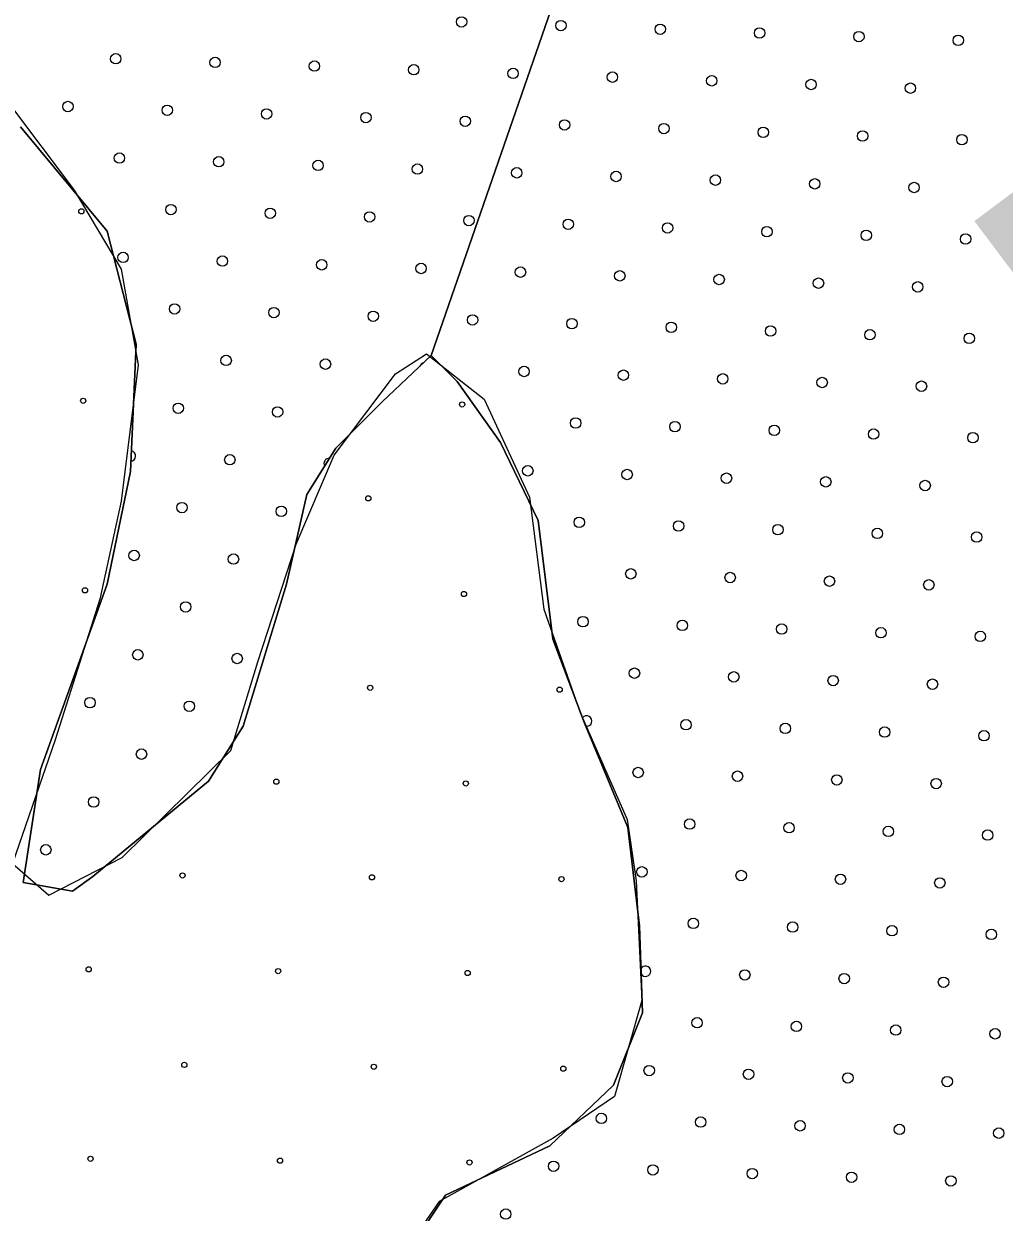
# Model space of a CAD drawing. Extents: x 1612280 to 1883141, y 560852 to 780851.
# Drawn here: x 1796419 to 1798408, y 639190 to 641602 of the extents above; entities that cross this region are included whole.
import ezdxf

# ---------------------------------------------------------------- set-up
doc = ezdxf.new("R2010")
doc.units = 0
for name, color, linetype in [('DESIGN - DRAINAGE - Bridges', 7, 'Continuous'), ('DESIGN - EROSION CONTROL - Devices', 7, 'Continuous'), ('DESIGN - SCRATCH - User 1', 7, 'Continuous'), ('DESIGN - TRAFFIC CONTROL PERMANENT - Pavement Marking Text', 7, 'Continuous')]:
    doc.layers.add(name, color=color, linetype=linetype)

msp = doc.modelspace()

# ---------------------------------------------------------------- linework, layer by layer
at = {"layer": 'DESIGN - EROSION CONTROL - Devices'}
for centre in [(1796535.4, 641220.9), (1796535.4, 641220.9), (1796539.1, 640836.4), (1796539.1, 640836.4), (1797308.2, 640828.9), (1797308.2, 640828.9), (1797117.8, 640638.5), (1797117.8, 640638.5), (1796542.8, 640451.8), (1796542.8, 640451.8), (1797311.9, 640444.4), (1797311.9, 640444.4), (1797121.5, 640253.9), (1797121.5, 640253.9), (1797506.1, 640250.2), (1797506.1, 640250.2), (1796931.1, 640063.5), (1796931.1, 640063.5), (1797315.7, 640059.8), (1797315.7, 640059.8), (1796740.7, 639873.1), (1796740.7, 639873.1), (1797125.2, 639869.4), (1797125.2, 639869.4), (1797509.8, 639865.7), (1797509.8, 639865.7), (1796550.3, 639682.7), (1796550.3, 639682.7), (1796934.8, 639679), (1796934.8, 639679), (1797319.4, 639675.2), (1797319.4, 639675.2), (1796744.4, 639488.6), (1796744.4, 639488.6), (1797129, 639484.8), (1797129, 639484.8), (1797513.5, 639481.1), (1797513.5, 639481.1), (1796554, 639298.2), (1796554, 639298.2), (1796938.6, 639294.4), (1796938.6, 639294.4), (1797323.1, 639290.7), (1797323.1, 639290.7)]:
    msp.add_circle(centre, 5.28, dxfattribs=at)
at = {"layer": 'DESIGN - SCRATCH - User 1'}
for points in [[(1797245.4, 640928.1), (1797671.9, 642159.1), (1797781.9, 642280.7), (1797689.2, 642570.4), (1797689.2, 642651.5), (1797845.6, 642663.1), (1797932.4, 642767.4), (1798007.7, 643074.5), (1798204.6, 643509), (1798349.3, 643833.5)], [(1798349.3, 643833.5), (1798204.6, 643509), (1798007.7, 643074.5), (1797932.4, 642767.4), (1797845.6, 642663.1), (1797689.2, 642651.5), (1797689.2, 642570.4), (1797781.9, 642280.7), (1797671.9, 642159.1), (1797245.4, 640928.1)], [(1797245.4, 640928.1), (1797671.9, 642159.1), (1797781.9, 642280.7), (1797689.2, 642570.4), (1797689.2, 642651.5), (1797845.6, 642663.1), (1797932.4, 642767.4), (1798007.7, 643074.5), (1798204.6, 643509), (1798349.3, 643833.5)], [(1798349.3, 643833.5), (1798204.6, 643509), (1798007.7, 643074.5), (1797932.4, 642767.4), (1797845.6, 642663.1), (1797689.2, 642651.5), (1797689.2, 642570.4), (1797781.9, 642280.7), (1797671.9, 642159.1), (1797245.4, 640928.1)], [(1797683.4, 643636.5), (1797654.5, 643520.6), (1797579.2, 643433.7), (1797422.9, 643433.7), (1797324.5, 643497.4), (1797220.2, 643509), (1797191.3, 643439.5), (1797162.3, 643120.8), (1797168.1, 642836.9), (1797365, 642703.7), (1797411.3, 642564.6), (1797422.9, 642356), (1797515.5, 642193.8), (1797671.4, 642158.7), (1797245.4, 640928.1)], [(1797245.4, 640928.1), (1797671.4, 642158.7), (1797515.5, 642193.8), (1797422.9, 642356), (1797411.3, 642564.6), (1797365, 642703.7), (1797168.1, 642836.9), (1797162.3, 643120.8), (1797191.3, 643439.5), (1797220.2, 643509), (1797324.5, 643497.4), (1797422.9, 643433.7), (1797579.2, 643433.7), (1797654.5, 643520.6), (1797683.4, 643636.5)], [(1797683.4, 643636.5), (1797654.5, 643520.6), (1797579.2, 643433.7), (1797422.9, 643433.7), (1797324.5, 643497.4), (1797220.2, 643509), (1797191.3, 643439.5), (1797162.3, 643120.8), (1797168.1, 642836.9), (1797365, 642703.7), (1797411.3, 642564.6), (1797422.9, 642356), (1797515.5, 642193.8), (1797671.4, 642158.7), (1797245.4, 640928.1)], [(1797245.4, 640928.1), (1797671.4, 642158.7), (1797515.5, 642193.8), (1797422.9, 642356), (1797411.3, 642564.6), (1797365, 642703.7), (1797168.1, 642836.9), (1797162.3, 643120.8), (1797191.3, 643439.5), (1797220.2, 643509), (1797324.5, 643497.4), (1797422.9, 643433.7), (1797579.2, 643433.7), (1797654.5, 643520.6), (1797683.4, 643636.5)], [(1794903.2, 639865.7), (1794996.3, 639863.2), (1795143.2, 640010.1), (1795208, 640252.2), (1795320.3, 640632.5), (1795458.5, 641008.6), (1795579.4, 641341.4), (1795683.1, 641484), (1795847.3, 641592.1), (1796041.6, 641596.4), (1796261.9, 641566.1), (1796387.2, 641440.8), (1796521.1, 641263.6), (1796616.1, 641103.6), (1796650.7, 640909.1), (1796616.1, 640632.5), (1796572.9, 640433.7), (1796482.2, 640148.4), (1796395.8, 639897.7), (1796469.3, 639832.9)], [(1794903.2, 639865.7), (1794996.3, 639863.2), (1795143.2, 640010.1), (1795208, 640252.2), (1795320.3, 640632.5), (1795458.5, 641008.6), (1795579.4, 641341.4), (1795683.1, 641484), (1795847.3, 641592.1), (1796041.6, 641596.4), (1796261.9, 641566.1), (1796387.2, 641440.8), (1796521.1, 641263.6), (1796616.1, 641103.6), (1796650.7, 640909.1), (1796616.1, 640632.5), (1796572.9, 640433.7), (1796482.2, 640148.4), (1796395.8, 639897.7), (1796469.3, 639832.9)], [(1797245.4, 640928.1), (1797145.6, 640834.1), (1797051.7, 640740.1), (1796992.9, 640646.1), (1796951.8, 640464), (1796863.8, 640176.2), (1796793.3, 640064.5), (1796558.5, 639870.7), (1796517.4, 639841.3), (1796417.6, 639858.9), (1796452.8, 640088), (1796587.9, 640464), (1796634.8, 640693.1), (1796646.6, 640951.6), (1796587.9, 641180.7), (1796411.7, 641392.2)], [(1796411.7, 641392.2), (1796587.9, 641180.7), (1796646.6, 640951.6), (1796634.8, 640693.1), (1796587.9, 640464), (1796452.8, 640088), (1796417.6, 639858.9), (1796517.4, 639841.3), (1796558.5, 639870.7), (1796793.3, 640064.5), (1796863.8, 640176.2), (1796951.8, 640464), (1796992.9, 640646.1), (1797051.7, 640740.1), (1797145.6, 640834.1), (1797245.4, 640928.1)], [(1797245.4, 640928.1), (1797145.6, 640834.1), (1797051.7, 640740.1), (1796992.9, 640646.1), (1796951.8, 640464), (1796863.8, 640176.2), (1796793.3, 640064.5), (1796558.5, 639870.7), (1796517.4, 639841.3), (1796417.6, 639858.9), (1796452.8, 640088), (1796587.9, 640464), (1796634.8, 640693.1), (1796646.6, 640951.6), (1796587.9, 641180.7), (1796411.7, 641392.2)], [(1796411.7, 641392.2), (1796587.9, 641180.7), (1796646.6, 640951.6), (1796634.8, 640693.1), (1796587.9, 640464), (1796452.8, 640088), (1796417.6, 639858.9), (1796517.4, 639841.3), (1796558.5, 639870.7), (1796793.3, 640064.5), (1796863.8, 640176.2), (1796951.8, 640464), (1796992.9, 640646.1), (1797051.7, 640740.1), (1797145.6, 640834.1), (1797245.4, 640928.1)], [(1796469.3, 639832.9), (1796618.4, 639909.7), (1796838.8, 640126.5), (1796893.9, 640306.6), (1796971.1, 640545.6), (1797048.2, 640725.7), (1797173.1, 640891.1), (1797235.6, 640931.5)], [(1796469.3, 639832.9), (1796618.4, 639909.7), (1796838.8, 640126.5), (1796893.9, 640306.6), (1796971.1, 640545.6), (1797048.2, 640725.7), (1797173.1, 640891.1), (1797235.6, 640931.5)], [(1797837.6, 637519.7), (1797809, 637661.8), (1797650.5, 637773.4), (1797527.2, 637926.1), (1797245.4, 638073), (1797028.2, 638225.8), (1796969.5, 638272.8), (1796940.1, 638390.2), (1797122.1, 638537.1), (1797210.2, 638631.1), (1797180.8, 638924.8), (1797192.6, 639101.1), (1797274.7, 639224.5), (1797486.1, 639324.3), (1797615.3, 639447.7), (1797674, 639594.6), (1797668.1, 639770.8), (1797644.6, 639970.5), (1797556.5, 640182), (1797492, 640352.4), (1797462.6, 640593.3), (1797386.3, 640751.9), (1797298.2, 640875.2), (1797245.4, 640928.1)], [(1797245.4, 640928.1), (1797298.2, 640875.2), (1797386.3, 640751.9), (1797462.6, 640593.3), (1797492, 640352.4), (1797556.5, 640182), (1797644.6, 639970.5), (1797668.1, 639770.8), (1797674, 639594.6), (1797615.3, 639447.7), (1797486.1, 639324.3), (1797274.7, 639224.5), (1797192.6, 639101.1), (1797180.8, 638924.8), (1797210.2, 638631.1), (1797122.1, 638537.1), (1796940.1, 638390.2), (1796969.5, 638272.8), (1797028.2, 638225.8), (1797245.4, 638073), (1797527.2, 637926.1), (1797650.5, 637773.4), (1797809, 637661.8), (1797837.6, 637519.7)], [(1797837.6, 637519.7), (1797809, 637661.8), (1797650.5, 637773.4), (1797527.2, 637926.1), (1797245.4, 638073), (1797028.2, 638225.8), (1796969.5, 638272.8), (1796940.1, 638390.2), (1797122.1, 638537.1), (1797210.2, 638631.1), (1797180.8, 638924.8), (1797192.6, 639101.1), (1797274.7, 639224.5), (1797486.1, 639324.3), (1797615.3, 639447.7), (1797674, 639594.6), (1797668.1, 639770.8), (1797644.6, 639970.5), (1797556.5, 640182), (1797492, 640352.4), (1797462.6, 640593.3), (1797386.3, 640751.9), (1797298.2, 640875.2), (1797245.4, 640928.1)], [(1797245.4, 640928.1), (1797298.2, 640875.2), (1797386.3, 640751.9), (1797462.6, 640593.3), (1797492, 640352.4), (1797556.5, 640182), (1797644.6, 639970.5), (1797668.1, 639770.8), (1797674, 639594.6), (1797615.3, 639447.7), (1797486.1, 639324.3), (1797274.7, 639224.5), (1797192.6, 639101.1), (1797180.8, 638924.8), (1797210.2, 638631.1), (1797122.1, 638537.1), (1796940.1, 638390.2), (1796969.5, 638272.8), (1797028.2, 638225.8), (1797245.4, 638073), (1797527.2, 637926.1), (1797650.5, 637773.4), (1797809, 637661.8), (1797837.6, 637519.7)], [(1797235.6, 640931.5), (1797353.1, 640839.6), (1797444.9, 640641.1), (1797474.3, 640413.2), (1797547.8, 640203.7), (1797643.3, 639986.9), (1797661.7, 639861.9), (1797672.7, 639619.3), (1797617.6, 639424.5), (1797492.7, 639339.9), (1797261.3, 639211.3), (1797195.2, 639115.7), (1797173.1, 638920.9), (1797191.5, 638634.2), (1796960.1, 638398.9), (1796945.4, 638292.3)], [(1797235.6, 640931.5), (1797353.1, 640839.6), (1797444.9, 640641.1), (1797474.3, 640413.2), (1797547.8, 640203.7), (1797643.3, 639986.9), (1797661.7, 639861.9), (1797672.7, 639619.3), (1797617.6, 639424.5), (1797492.7, 639339.9), (1797261.3, 639211.3), (1797195.2, 639115.7), (1797173.1, 638920.9), (1797191.5, 638634.2), (1796960.1, 638398.9), (1796945.4, 638292.3)]]:
    msp.add_lwpolyline(points, dxfattribs=at)
at = {"layer": 'DESIGN - TRAFFIC CONTROL PERMANENT - Pavement Marking Text'}
for centre in [(1797307.1, 641605.2), (1797307.1, 641605.2), (1797508.7, 641597.8), (1797508.7, 641597.8), (1797710.3, 641590.3), (1797710.3, 641590.3), (1797911.9, 641582.8), (1797911.9, 641582.8), (1798113.5, 641575.4), (1798113.5, 641575.4), (1798315.1, 641567.9), (1798315.1, 641567.9), (1796605.2, 641530.6), (1796605.2, 641530.6), (1796806.8, 641523.1), (1796806.8, 641523.1), (1797008.4, 641515.6), (1797008.4, 641515.6), (1797210, 641508.2), (1797210, 641508.2), (1797411.6, 641500.7), (1797411.6, 641500.7), (1797613.2, 641493.2), (1797613.2, 641493.2), (1797814.8, 641485.8), (1797814.8, 641485.8), (1798016.5, 641478.3), (1798016.5, 641478.3), (1798218.1, 641470.8), (1798218.1, 641470.8), (1796508.1, 641433.5), (1796508.1, 641433.5), (1796709.7, 641426), (1796709.7, 641426), (1796911.3, 641418.6), (1796911.3, 641418.6), (1797112.9, 641411.1), (1797112.9, 641411.1), (1797314.6, 641403.6), (1797314.6, 641403.6), (1797516.2, 641396.2), (1797516.2, 641396.2), (1797717.8, 641388.7), (1797717.8, 641388.7), (1797919.4, 641381.2), (1797919.4, 641381.2), (1798121, 641373.8), (1798121, 641373.8), (1798322.6, 641366.3), (1798322.6, 641366.3), (1796612.6, 641329), (1796612.6, 641329), (1796814.3, 641321.5), (1796814.3, 641321.5), (1797015.9, 641314), (1797015.9, 641314), (1797217.5, 641306.6), (1797217.5, 641306.6), (1797419.1, 641299.1), (1797419.1, 641299.1), (1797620.7, 641291.6), (1797620.7, 641291.6), (1797822.3, 641284.2), (1797822.3, 641284.2), (1798023.9, 641276.7), (1798023.9, 641276.7), (1798225.5, 641269.2), (1798225.5, 641269.2), (1796717.2, 641224.4), (1796717.2, 641224.4), (1796918.8, 641217), (1796918.8, 641217), (1797120.4, 641209.5), (1797120.4, 641209.5), (1797322, 641202), (1797322, 641202), (1797523.6, 641194.6), (1797523.6, 641194.6), (1797725.2, 641187.1), (1797725.2, 641187.1), (1797926.8, 641179.6), (1797926.8, 641179.6), (1798128.5, 641172.2), (1798128.5, 641172.2), (1798330.1, 641164.7), (1798330.1, 641164.7), (1796620.1, 641127.4), (1796620.1, 641127.4), (1796821.7, 641119.9), (1796821.7, 641119.9), (1797023.3, 641112.4), (1797023.3, 641112.4), (1797224.9, 641104.9), (1797224.9, 641104.9), (1797426.6, 641097.5), (1797426.6, 641097.5), (1797628.2, 641090), (1797628.2, 641090), (1797829.8, 641082.5), (1797829.8, 641082.5), (1798031.4, 641075.1), (1798031.4, 641075.1), (1798233, 641067.6), (1798233, 641067.6), (1796724.7, 641022.8), (1796724.7, 641022.8), (1796926.3, 641015.3), (1796926.3, 641015.3), (1797127.9, 641007.9), (1797127.9, 641007.9), (1797329.5, 641000.4), (1797329.5, 641000.4), (1797531.1, 640992.9), (1797531.1, 640992.9), (1797732.7, 640985.5), (1797732.7, 640985.5), (1797934.3, 640978), (1797934.3, 640978), (1798135.9, 640970.5), (1798135.9, 640970.5), (1798337.5, 640963.1), (1798337.5, 640963.1), (1796829.2, 640918.3), (1796829.2, 640918.3), (1797030.8, 640910.8), (1797030.8, 640910.8), (1797434, 640895.9), (1797434, 640895.9), (1797635.6, 640888.4), (1797635.6, 640888.4), (1797837.2, 640880.9), (1797837.2, 640880.9), (1798038.9, 640873.5), (1798038.9, 640873.5), (1798240.5, 640866), (1798240.5, 640866), (1796732.1, 640821.2), (1796732.1, 640821.2), (1796933.7, 640813.7), (1796933.7, 640813.7), (1797538.6, 640791.3), (1797538.6, 640791.3), (1797740.2, 640783.9), (1797740.2, 640783.9), (1797941.8, 640776.4), (1797941.8, 640776.4), (1798143.4, 640768.9), (1798143.4, 640768.9), (1798345, 640761.5), (1798345, 640761.5), (1796836.7, 640716.7), (1796836.7, 640716.7), (1797441.5, 640694.3), (1797441.5, 640694.3), (1797643.1, 640686.8), (1797643.1, 640686.8), (1797844.7, 640679.3), (1797844.7, 640679.3), (1798046.3, 640671.9), (1798046.3, 640671.9), (1798247.9, 640664.4), (1798247.9, 640664.4), (1796739.6, 640619.6), (1796739.6, 640619.6), (1796941.2, 640612.1), (1796941.2, 640612.1), (1797546, 640589.7), (1797546, 640589.7), (1797747.6, 640582.3), (1797747.6, 640582.3), (1797949.2, 640574.8), (1797949.2, 640574.8), (1798150.9, 640567.3), (1798150.9, 640567.3), (1798352.5, 640559.9), (1798352.5, 640559.9), (1796642.5, 640522.5), (1796642.5, 640522.5), (1796844.1, 640515.1), (1796844.1, 640515.1), (1797650.6, 640485.2), (1797650.6, 640485.2), (1797852.2, 640477.7), (1797852.2, 640477.7), (1798053.8, 640470.3), (1798053.8, 640470.3), (1798255.4, 640462.8), (1798255.4, 640462.8), (1796747.1, 640418), (1796747.1, 640418), (1797553.5, 640388.1), (1797553.5, 640388.1), (1797755.1, 640380.6), (1797755.1, 640380.6), (1797956.7, 640373.2), (1797956.7, 640373.2), (1798158.3, 640365.7), (1798158.3, 640365.7), (1798359.9, 640358.2), (1798359.9, 640358.2), (1796650, 640320.9), (1796650, 640320.9), (1796851.6, 640313.4), (1796851.6, 640313.4), (1797658, 640283.6), (1797658, 640283.6), (1797859.6, 640276.1), (1797859.6, 640276.1), (1798061.3, 640268.6), (1798061.3, 640268.6), (1798262.9, 640261.2), (1798262.9, 640261.2), (1796552.9, 640223.8), (1796552.9, 640223.8), (1796754.5, 640216.4), (1796754.5, 640216.4), (1797762.6, 640179), (1797762.6, 640179), (1797964.2, 640171.6), (1797964.2, 640171.6), (1798165.8, 640164.1), (1798165.8, 640164.1), (1798367.4, 640156.6), (1798367.4, 640156.6), (1796657.5, 640119.3), (1796657.5, 640119.3), (1797665.5, 640082), (1797665.5, 640082), (1797867.1, 640074.5), (1797867.1, 640074.5), (1798068.7, 640067), (1798068.7, 640067), (1798270.3, 640059.6), (1798270.3, 640059.6), (1796560.4, 640022.2), (1796560.4, 640022.2), (1797770, 639977.4), (1797770, 639977.4), (1797971.7, 639970), (1797971.7, 639970), (1798173.3, 639962.5), (1798173.3, 639962.5), (1798374.9, 639955), (1798374.9, 639955), (1796463.3, 639925.2), (1796463.3, 639925.2), (1797673, 639880.4), (1797673, 639880.4), (1797874.6, 639872.9), (1797874.6, 639872.9), (1798076.2, 639865.4), (1798076.2, 639865.4), (1798277.8, 639858), (1798277.8, 639858), (1797777.5, 639775.8), (1797777.5, 639775.8), (1797979.1, 639768.3), (1797979.1, 639768.3), (1798180.7, 639760.9), (1798180.7, 639760.9), (1798382.3, 639753.4), (1798382.3, 639753.4), (1797882, 639671.3), (1797882, 639671.3), (1798083.7, 639663.8), (1798083.7, 639663.8), (1798285.3, 639656.3), (1798285.3, 639656.3), (1797785, 639574.2), (1797785, 639574.2), (1797986.6, 639566.7), (1797986.6, 639566.7), (1798188.2, 639559.3), (1798188.2, 639559.3), (1798389.8, 639551.8), (1798389.8, 639551.8), (1797687.9, 639477.1), (1797687.9, 639477.1), (1797889.5, 639469.7), (1797889.5, 639469.7), (1798091.1, 639462.2), (1798091.1, 639462.2), (1798292.7, 639454.7), (1798292.7, 639454.7), (1797590.8, 639380.1), (1797590.8, 639380.1), (1797792.4, 639372.6), (1797792.4, 639372.6), (1797994.1, 639365.1), (1797994.1, 639365.1), (1798195.7, 639357.7), (1798195.7, 639357.7), (1798397.3, 639350.2), (1798397.3, 639350.2), (1797493.8, 639283), (1797493.8, 639283), (1797695.4, 639275.5), (1797695.4, 639275.5), (1797897, 639268.1), (1797897, 639268.1), (1798098.6, 639260.6), (1798098.6, 639260.6), (1798300.2, 639253.1), (1798300.2, 639253.1), (1797396.7, 639185.9), (1797396.7, 639185.9)]:
    msp.add_circle(centre, 10.6, dxfattribs=at)
for centre, start, end in [((1797232.4, 640903.3), 103.1426, 163.4218), ((1796635, 640724.1), 273.7996, 80.9984), ((1797038.3, 640709.2), 86.4564, 209.5678), ((1797561, 640186.5), 259.3084, 143.5322), ((1796455.8, 640126.8), 326.478, 354.0117), ((1797680.4, 639678.7), 210.5015, 153.3112)]:
    msp.add_arc(centre, 10.6, start, end, dxfattribs=at)

# ---------------------------------------------------------------- texts
at = {"layer": 'DESIGN - DRAINAGE - Bridges'}
msp.add_text('LAKE)', height=634, rotation=306.9118, dxfattribs=at).set_placement((1798306.2, 641256.6))
msp.add_text('LAKE)', height=634, rotation=306.9118, dxfattribs=at).set_placement((1798306.2, 641256.6))

doc.saveas('drawing.dxf')
